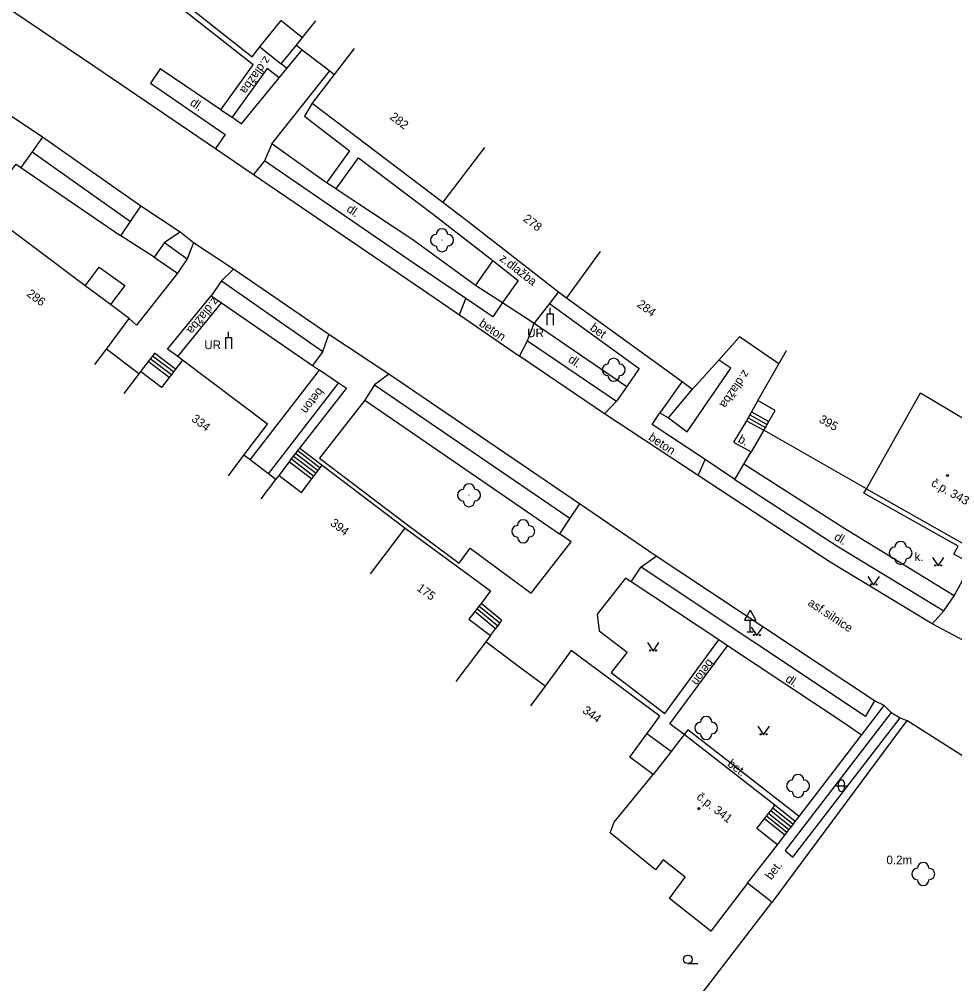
# Model space of a CAD drawing. Extents: x -544674 to -541478, y -1199076 to -1195527.
# Drawn here: x -543073.4 to -542992, y -1198172.4 to -1198088.4 of the extents above; entities that cross this region are included whole.
import ezdxf

# ---------------------------------------------------------------- set-up
doc = ezdxf.new("R2010")
doc.units = 0
for name, color, linetype in [('BUDOVY_MĚŘ', 7, 'Continuous'), ('BUDOVY_NEMĚŘ', 7, 'Continuous'), ('POMOC_POPIS', 7, 'Continuous'), ('ROZHRANÍ_PLOCH', 7, 'Continuous'), ('ZELEŇ', 7, 'Continuous'), ('ZN_BUDOV', 7, 'Continuous'), ('ZN_DOPLŇKOVÉ', 7, 'Continuous'), ('ZN_KULTUR', 7, 'Continuous'), ('Č_POPIS_ORIENT', 7, 'Continuous')]:
    doc.layers.add(name, color=color, linetype=linetype)

msp = doc.modelspace()

# ---------------------------------------------------------------- linework, layer by layer
at = {"layer": 'BUDOVY_MĚŘ'}
for points in [[(-543060.74, -1198085.63), (-543053.14, -1198091.68), (-543052.46, -1198090.82)], [(-543052.46, -1198090.82), (-543050.62, -1198088.51), (-543048.76, -1198089.99)], [(-543048.76, -1198089.99), (-543047.6, -1198088.53)], [(-543049.29, -1198090.66), (-543048.76, -1198089.99)], [(-543052.46, -1198090.82), (-543050.6, -1198092.3)], [(-543050.6, -1198092.3), (-543049.29, -1198090.66)], [(-543044.27, -1198090.94), (-543046, -1198093.21)], [(-543046, -1198093.21), (-543047.9, -1198095.72)], [(-543047.9, -1198095.72), (-543036.55, -1198104.34)], [(-543032.92, -1198099.56), (-543036.55, -1198104.34)], [(-543036.55, -1198104.34), (-543034.48, -1198105.91), (-543026.47, -1198112.12)], [(-543067.67, -1198111.6), (-543075.89, -1198105.47)], [(-543022.83, -1198108.62), (-543025.76, -1198112.67)], [(-543065.47, -1198113.24), (-543067.67, -1198111.6)], [(-543026.47, -1198112.12), (-543025.76, -1198112.67)], [(-543025.76, -1198112.67), (-543015.71, -1198119.94)], [(-543063.84, -1198114.46), (-543065.47, -1198113.24)], [(-543065.83, -1198117.13), (-543063.84, -1198114.46)], [(-543012.51, -1198118.07), (-543010.71, -1198116.06)], [(-543066.83, -1198118.47), (-543065.83, -1198117.13)], [(-543007.29, -1198118.4), (-543006.63, -1198117.25)], [(-543059.21, -1198118.07), (-543059.81, -1198118.87)], [(-543053.85, -1198126.36), (-543051.81, -1198123.66), (-543059.21, -1198118.07)], [(-543014.8, -1198120.61), (-543012.51, -1198118.07)], [(-543009.11, -1198121.6), (-543007.29, -1198118.4)], [(-543063, -1198119.28), (-543064.3, -1198120.98)], [(-543062.85, -1198119.08), (-543063, -1198119.28)], [(-543060.36, -1198119.59), (-543061.02, -1198120.46), (-543062.85, -1198119.08)], [(-543060.17, -1198119.35), (-543060.36, -1198119.59)], [(-543059.99, -1198119.11), (-543060.17, -1198119.35)], [(-543059.81, -1198118.87), (-543059.99, -1198119.11)], [(-543015.71, -1198119.94), (-543014.8, -1198120.61)], [(-543008.14, -1198123.41), (-543007.6, -1198122.45), (-543009.11, -1198121.6)], [(-543008.29, -1198123.67), (-543008.14, -1198123.41)], [(-543008.59, -1198124.19), (-543008.44, -1198123.93)], [(-542999.66, -1198129.28), (-543008.59, -1198124.19)], [(-543008.44, -1198123.93), (-543008.29, -1198123.67)], [(-543055.21, -1198128.16), (-543053.85, -1198126.36)], [(-543047.57, -1198127.93), (-543047.39, -1198127.69)], [(-543047.39, -1198127.69), (-543047.21, -1198127.45)], [(-543047.21, -1198127.45), (-543047.03, -1198127.21)], [(-543047.03, -1198127.21), (-543039.81, -1198132.7)], [(-543052.35, -1198130.16), (-543051.07, -1198128.47)], [(-543051.07, -1198128.47), (-543050.8, -1198128.11)], [(-543050.8, -1198128.11), (-543048.85, -1198129.6), (-543047.94, -1198128.4)], [(-543047.94, -1198128.4), (-543047.76, -1198128.17)], [(-543047.76, -1198128.17), (-543047.57, -1198127.93)], [(-542999.66, -1198129.28), (-542991.14, -1198134.09)], [(-543042.84, -1198136.68), (-543039.81, -1198132.7)], [(-543039.81, -1198132.7), (-543032.39, -1198138.17), (-543033.21, -1198139.25)], [(-543033.39, -1198139.49), (-543033.57, -1198139.73)], [(-543033.21, -1198139.25), (-543033.39, -1198139.49)], [(-543033.75, -1198139.97), (-543034.27, -1198140.64), (-543032.4, -1198142.06)], [(-543033.57, -1198139.73), (-543033.75, -1198139.97)], [(-543032.4, -1198142.06), (-543032.8, -1198142.59)], [(-543032.8, -1198142.59), (-543035.42, -1198146.05)], [(-543018.77, -1198150.61), (-543017.64, -1198149.08), (-543025.36, -1198143.37), (-543027.64, -1198146.45)], [(-543027.64, -1198146.45), (-543028.9, -1198148.16)], [(-543016.67, -1198152.16), (-543018.77, -1198150.61)], [(-543015.52, -1198150.68), (-543016.67, -1198152.16)], [(-543007.63, -1198156.83), (-543015.52, -1198150.68)], [(-543016.67, -1198152.16), (-543018.22, -1198154.15)], [(-543007.99, -1198157.31), (-543007.81, -1198157.07)], [(-543007.81, -1198157.07), (-543007.63, -1198156.83)], [(-543007.39, -1198160.27), (-543009.2, -1198158.85), (-543008.54, -1198158.02)], [(-543008.54, -1198158.02), (-543008.36, -1198157.79)], [(-543008.36, -1198157.79), (-543008.17, -1198157.54)], [(-543008.17, -1198157.54), (-543007.99, -1198157.31)], [(-543010.01, -1198163.6), (-543007.39, -1198160.27)]]:
    msp.add_lwpolyline(points, dxfattribs=at)
at = {"layer": 'BUDOVY_NEMĚŘ'}
for points in [[(-542999.66, -1198129.28), (-542994.95, -1198120.93), (-542982.96, -1198128.07), (-542986.69, -1198136.56)], [(-543010.01, -1198163.6), (-543013.21, -1198167.8), (-543016.81, -1198164.94), (-543015.44, -1198163.09), (-543017.35, -1198161.59), (-543018.02, -1198162.45), (-543021.97, -1198159.24), (-543021.61, -1198158.31), (-543018.22, -1198154.15)]]:
    msp.add_lwpolyline(points, dxfattribs=at)
at = {"layer": 'ROZHRANÍ_PLOCH'}
for points in [[(-543174.87, -1198001.99), (-543135.53, -1198040.18), (-543121.03, -1198052.42), (-543105.87, -1198064.37), (-543082.65, -1198081.85), (-543066.85, -1198092.53), (-543056.34, -1198099.67)], [(-543055.88, -1198096.3), (-543053.05, -1198092.37), (-543061.04, -1198086.07), (-543060.74, -1198085.63)], [(-543049.29, -1198090.66), (-543048.78, -1198091.06)], [(-543050.12, -1198092.69), (-543048.78, -1198091.06)], [(-543048.78, -1198091.06), (-543046.38, -1198092.91)], [(-543050.12, -1198092.69), (-543050.6, -1198092.3)], [(-543055.88, -1198096.3), (-543061.16, -1198092.72), (-543062, -1198093.97), (-543055.49, -1198098.45), (-543056.34, -1198099.67)], [(-543050.79, -1198093.5), (-543051.82, -1198092.68), (-543054.88, -1198096.93)], [(-543051.43, -1198099.25), (-543046.38, -1198092.91)], [(-543050.79, -1198093.5), (-543050.12, -1198092.69)], [(-543046.38, -1198092.91), (-543046, -1198093.21)], [(-543054.88, -1198096.93), (-543054.61, -1198097.1), (-543054.08, -1198097.5), (-543050.79, -1198093.5)], [(-543047.9, -1198095.72), (-543048.57, -1198096.85), (-543044.67, -1198099.87), (-543046.68, -1198102.64)], [(-543055.88, -1198096.3), (-543054.88, -1198096.93)], [(-543071.38, -1198098.66), (-543074.11, -1198096.84)], [(-543071.38, -1198098.66), (-543072.29, -1198099.95)], [(-543062.82, -1198104.69), (-543071.38, -1198098.66)], [(-543051.43, -1198099.25), (-543052.06, -1198100.74)], [(-543046.68, -1198102.64), (-543051.43, -1198099.25)], [(-543072.29, -1198099.95), (-543073.28, -1198101.31)], [(-543072.29, -1198099.95), (-543063.73, -1198106.02)], [(-543056.34, -1198099.67), (-543053.01, -1198101.93)], [(-543052.06, -1198100.74), (-543053.01, -1198101.93)], [(-543034.54, -1198112.72), (-543040.01, -1198109), (-543052.06, -1198100.74)], [(-543045.83, -1198103.18), (-543043.87, -1198100.48), (-543037.34, -1198105.39), (-543032.19, -1198109.41)], [(-543076.68, -1198104.85), (-543073.69, -1198101.03), (-543073.28, -1198101.31)], [(-543073.28, -1198101.31), (-543064.56, -1198107.25)], [(-543053.01, -1198101.93), (-543038.3, -1198111.93), (-543035.1, -1198114.13)], [(-543045.83, -1198103.18), (-543046.68, -1198102.64)], [(-543045.83, -1198103.18), (-543039.15, -1198107.57), (-543033.69, -1198111.56)], [(-543063.73, -1198106.02), (-543062.82, -1198104.69)], [(-543059.4, -1198106.95), (-543062.82, -1198104.69)], [(-543064.56, -1198107.25), (-543063.73, -1198106.02)], [(-543061.67, -1198109.12), (-543064.56, -1198107.25)], [(-543059.4, -1198106.95), (-543060.76, -1198107.84)], [(-543058.24, -1198107.88), (-543059.4, -1198106.95)], [(-543060.76, -1198107.84), (-543061.67, -1198109.12)], [(-543060.76, -1198107.84), (-543058.79, -1198109.27)], [(-543058.24, -1198107.88), (-543058.79, -1198109.27)], [(-543054.77, -1198110.16), (-543058.24, -1198107.88)], [(-543061.67, -1198109.12), (-543059.64, -1198110.5)], [(-543058.79, -1198109.27), (-543059.64, -1198110.5)], [(-543067.67, -1198111.6), (-543066.47, -1198109.99), (-543064.22, -1198111.57), (-543065.47, -1198113.24)], [(-543054.77, -1198110.16), (-543055.81, -1198111.19)], [(-543046.47, -1198115.85), (-543054.77, -1198110.16)], [(-543032.19, -1198109.41), (-543033.69, -1198111.56)], [(-543032.19, -1198109.41), (-543029.97, -1198111.14), (-543031.35, -1198113.07)], [(-543059.64, -1198110.5), (-543063.21, -1198115.05), (-543063.84, -1198114.46)], [(-543055.81, -1198111.19), (-543056.71, -1198112.48)], [(-543055.81, -1198111.19), (-543046.98, -1198117.32)], [(-543033.69, -1198111.56), (-543031.35, -1198113.07)], [(-543059.62, -1198117.77), (-543060.5, -1198117.13), (-543056.71, -1198112.48)], [(-543056.71, -1198112.48), (-543055.81, -1198113.1)], [(-543026.47, -1198112.12), (-543027.26, -1198113.14)], [(-543059.62, -1198117.77), (-543055.81, -1198113.1)], [(-543055.81, -1198113.1), (-543047.88, -1198118.56)], [(-543035.1, -1198114.13), (-543034.54, -1198112.72)], [(-543031.35, -1198113.07), (-543032.19, -1198114.32), (-543034.54, -1198112.72)], [(-543031.35, -1198113.07), (-543028.59, -1198114.86)], [(-543027.26, -1198113.14), (-543028.59, -1198114.86)], [(-543027.26, -1198113.14), (-543019.43, -1198118.81), (-543020.53, -1198120.38)], [(-543035.1, -1198114.13), (-543029.87, -1198117.73)], [(-543029.18, -1198116.41), (-543028.59, -1198114.86)], [(-543028.59, -1198114.86), (-543020.53, -1198120.38)], [(-543046.98, -1198117.32), (-543046.47, -1198115.85)], [(-543041.24, -1198119.31), (-543046.47, -1198115.85)], [(-543029.87, -1198117.73), (-543029.18, -1198116.41)], [(-543029.18, -1198116.41), (-543021.42, -1198121.66)], [(-543007.29, -1198118.4), (-543010.71, -1198116.06)], [(-543061.83, -1198117.72), (-543062.01, -1198117.96)], [(-543059.81, -1198118.87), (-543061.65, -1198117.48), (-543061.83, -1198117.72)], [(-543059.99, -1198119.11), (-543061.83, -1198117.72)], [(-543046.98, -1198117.32), (-543047.88, -1198118.56)], [(-543022.46, -1198122.75), (-543029.87, -1198117.73)], [(-543062.19, -1198118.2), (-543062.85, -1198119.08)], [(-543062.01, -1198117.96), (-543062.19, -1198118.2)], [(-543060.36, -1198119.59), (-543062.19, -1198118.2)], [(-543060.17, -1198119.35), (-543062.01, -1198117.96)], [(-543059.21, -1198118.07), (-543059.62, -1198117.77)], [(-543047.88, -1198118.56), (-543047.29, -1198118.96)], [(-543016.9, -1198123.1), (-543015.27, -1198124.32), (-543011.47, -1198118.78), (-543012.51, -1198118.07)], [(-543053.31, -1198126.77), (-543047.29, -1198118.96)], [(-543045.63, -1198120.08), (-543047.29, -1198118.96)], [(-543041.24, -1198119.31), (-543042.5, -1198120.23)], [(-543024.63, -1198130.6), (-543041.24, -1198119.31)], [(-543051.72, -1198127.98), (-543045.63, -1198120.08)], [(-543048.98, -1198125.73), (-543044.93, -1198120.56), (-543045.63, -1198120.08)], [(-543042.5, -1198120.23), (-543043.34, -1198121.57)], [(-543042.5, -1198120.23), (-543025.47, -1198131.84)], [(-543015.71, -1198119.94), (-543017.64, -1198122.66)], [(-543020.53, -1198120.38), (-543021.42, -1198121.66)], [(-543016.9, -1198123.1), (-543014.8, -1198120.61)], [(-543043.34, -1198121.57), (-543047.28, -1198126.6), (-543039.61, -1198132.43), (-543035.12, -1198135.75), (-543034.17, -1198134.46), (-543028.84, -1198138.36), (-543025.37, -1198133.9), (-543026.39, -1198133.19)], [(-543043.34, -1198121.57), (-543026.39, -1198133.19)], [(-543021.42, -1198121.66), (-543022.46, -1198122.75)], [(-543009.11, -1198121.6), (-543009.66, -1198122.58)], [(-543014.3, -1198128.12), (-543022.46, -1198122.75)], [(-543013.7, -1198126.74), (-543018.32, -1198123.67), (-543017.64, -1198122.66)], [(-543017.64, -1198122.66), (-543016.9, -1198123.1)], [(-543009.66, -1198122.58), (-543009.81, -1198122.84)], [(-543009.66, -1198122.58), (-543008.14, -1198123.41)], [(-543010.11, -1198123.36), (-543011.22, -1198125.23), (-543009.7, -1198126.06)], [(-543009.96, -1198123.1), (-543010.11, -1198123.36)], [(-543010.11, -1198123.36), (-543008.59, -1198124.19)], [(-543009.81, -1198122.84), (-543009.96, -1198123.1)], [(-543009.96, -1198123.1), (-543008.44, -1198123.93)], [(-543009.81, -1198122.84), (-543008.29, -1198123.67)], [(-543008.59, -1198124.19), (-543009.7, -1198126.06)], [(-543049.35, -1198126.2), (-543049.16, -1198125.96)], [(-543049.16, -1198125.96), (-543049.07, -1198125.84), (-543048.98, -1198125.73)], [(-543049.16, -1198125.96), (-543047.21, -1198127.45)], [(-543048.98, -1198125.73), (-543047.03, -1198127.21)], [(-543010.34, -1198127.15), (-543009.7, -1198126.06)], [(-543050.8, -1198128.11), (-543049.89, -1198126.92)], [(-543049.89, -1198126.92), (-543049.71, -1198126.68)], [(-543049.89, -1198126.92), (-543047.94, -1198128.4)], [(-543049.71, -1198126.68), (-543049.53, -1198126.44)], [(-543049.71, -1198126.68), (-543047.76, -1198128.17)], [(-543049.53, -1198126.44), (-543049.35, -1198126.2)], [(-543049.53, -1198126.44), (-543047.57, -1198127.93)], [(-543049.35, -1198126.2), (-543047.39, -1198127.69)], [(-543014.3, -1198128.12), (-543013.7, -1198126.74)], [(-543011.11, -1198128.46), (-543013.7, -1198126.74)], [(-543011.11, -1198128.46), (-543010.34, -1198127.15)], [(-542992.02, -1198138.59), (-543001.61, -1198132.71), (-543010.34, -1198127.15)], [(-542993.92, -1198141.02), (-543002.81, -1198135.67), (-543014.3, -1198128.12)], [(-543011.11, -1198128.46), (-543002.23, -1198134.25), (-542992.91, -1198139.9)], [(-542992.02, -1198138.59), (-542990.51, -1198135.8), (-542992.05, -1198134.97), (-542991.68, -1198134.28), (-542999.87, -1198129.66), (-542999.66, -1198129.28)], [(-543024.63, -1198130.6), (-543025.47, -1198131.84)], [(-543017.95, -1198135.14), (-543024.63, -1198130.6)], [(-543025.47, -1198131.84), (-543026.39, -1198133.19)], [(-543019.27, -1198136.07), (-543017.95, -1198135.14)], [(-542998.96, -1198147.75), (-543017.95, -1198135.14)], [(-543020.14, -1198137.39), (-543019.27, -1198136.07)], [(-543019.27, -1198136.07), (-542999.75, -1198149.07)], [(-543020.14, -1198137.39), (-543020.64, -1198137.06), (-543023.11, -1198140.18), (-543022.93, -1198141.63), (-543020.5, -1198143.49), (-543021.87, -1198145.27), (-543017.22, -1198148.83), (-543012.51, -1198142.44)], [(-543012.51, -1198142.44), (-543020.14, -1198137.39)], [(-542992.91, -1198139.9), (-542992.02, -1198138.59)], [(-543031.58, -1198140.99), (-543033.39, -1198139.49)], [(-543031.58, -1198140.99), (-543031.4, -1198140.75), (-543033.21, -1198139.25)], [(-543031.94, -1198141.47), (-543033.75, -1198139.97)], [(-543031.76, -1198141.23), (-543033.57, -1198139.73)], [(-542992.91, -1198139.9), (-542993.92, -1198141.02)], [(-543031.94, -1198141.47), (-543031.76, -1198141.23)], [(-543031.76, -1198141.23), (-543031.58, -1198140.99)], [(-542990.29, -1198142.97), (-542993.92, -1198141.02)], [(-543032.4, -1198142.06), (-543031.94, -1198141.47)], [(-543011.76, -1198142.94), (-543012.51, -1198142.44)], [(-543015.52, -1198150.68), (-543016.78, -1198149.75), (-543011.76, -1198142.94)], [(-543000.1, -1198150.74), (-543001.68, -1198149.61), (-543011.76, -1198142.94)], [(-542998.96, -1198147.75), (-542999.75, -1198149.07)], [(-542999.13, -1198149.47), (-542998.12, -1198148.15), (-542998.96, -1198147.75)], [(-542997.49, -1198148.74), (-543006.72, -1198160.77), (-543006.06, -1198161.35), (-542996.71, -1198149.23)], [(-542997.49, -1198148.74), (-542998.12, -1198148.15)], [(-542997.49, -1198148.74), (-542996.71, -1198149.23)], [(-543040.35, -1198207.27), (-543014.69, -1198201.14), (-542971.75, -1198189.76), (-542957.89, -1198186.07), (-542955.6, -1198185.06), (-542954.28, -1198184.04), (-542953.69, -1198183.44), (-542953.17, -1198182.79), (-542952.71, -1198182.09), (-542952.16, -1198180.97), (-542951.79, -1198179.9), (-542951.7, -1198179.42), (-542951.7, -1198178.93), (-542951.77, -1198178.44), (-542951.92, -1198177.98), (-542952.15, -1198177.54), (-542952.44, -1198177.15), (-542952.62, -1198176.98), (-542952.79, -1198176.81), (-542953.11, -1198176.58), (-542970.4, -1198165.82), (-542996.13, -1198149.45)], [(-542996.13, -1198149.45), (-543007.88, -1198165.28)], [(-543000.1, -1198150.74), (-542999.13, -1198149.47)], [(-542996.71, -1198149.23), (-542996.13, -1198149.45)], [(-543005.52, -1198157.81), (-543015.2, -1198150.27), (-543015.52, -1198150.68)], [(-543018.22, -1198154.15), (-543020.27, -1198152.63), (-543018.77, -1198150.61)], [(-543005.52, -1198157.81), (-543000.1, -1198150.74)], [(-543006.03, -1198158.49), (-543007.81, -1198157.07)], [(-543005.85, -1198158.25), (-543007.63, -1198156.83)], [(-543006.76, -1198159.44), (-543008.54, -1198158.02)], [(-543006.58, -1198159.2), (-543008.36, -1198157.79)], [(-543006.4, -1198158.97), (-543008.17, -1198157.54)], [(-543006.21, -1198158.73), (-543007.99, -1198157.31)], [(-543005.85, -1198158.25), (-543005.52, -1198157.81)], [(-543006.4, -1198158.97), (-543006.21, -1198158.73)], [(-543006.21, -1198158.73), (-543006.03, -1198158.49)], [(-543006.03, -1198158.49), (-543005.85, -1198158.25)], [(-543007.39, -1198160.27), (-543006.76, -1198159.44)], [(-543006.76, -1198159.44), (-543006.58, -1198159.2)], [(-543006.58, -1198159.2), (-543006.4, -1198158.97)]]:
    msp.add_lwpolyline(points, dxfattribs=at)
at = {"layer": 'ZELEŇ'}
for centre in [(-543036.61, -1198107.64), (-543021.66, -1198118.92), (-543034.26, -1198129.84), (-543029.54, -1198132.98), (-542996.68, -1198134.86), (-543013.61, -1198150.1), (-543005.61, -1198155.14), (-542994.71, -1198162.81)]:
    msp.add_circle(centre, 0.0005, dxfattribs=at)
for centre, start, end in [((-543036.61, -1198107.14), 0, 179.99999), ((-543037.11, -1198107.64), 89.99999, 269.99999), ((-543036.11, -1198107.64), 270, 89.99999), ((-543036.61, -1198108.14), 179.99999, 359.99999), ((-543022.16, -1198118.92), 89.99999, 269.99999), ((-543021.66, -1198118.42), 0, 179.99999), ((-543021.16, -1198118.92), 270, 89.99999), ((-543021.66, -1198119.42), 179.99999, 359.99999), ((-543034.76, -1198129.84), 89.99999, 269.99999), ((-543034.26, -1198129.34), 0, 179.99999), ((-543033.76, -1198129.84), 270, 89.99999), ((-543034.26, -1198130.34), 179.99999, 359.99999), ((-543029.54, -1198132.48), 0, 179.99999), ((-543030.04, -1198132.98), 89.99999, 269.99999), ((-543029.04, -1198132.98), 270, 89.99999), ((-543029.54, -1198133.48), 179.99999, 359.99999), ((-542997.18, -1198134.86), 89.99999, 269.99999), ((-542996.68, -1198134.36), 0, 179.99999), ((-542996.18, -1198134.86), 270, 89.99999), ((-542996.68, -1198135.36), 179.99999, 359.99999), ((-543014.11, -1198150.1), 89.99999, 269.99999), ((-543013.61, -1198149.6), 0, 179.99999), ((-543013.11, -1198150.1), 270, 89.99999), ((-543013.61, -1198150.6), 179.99999, 359.99999), ((-543006.11, -1198155.14), 89.99999, 269.99999), ((-543005.61, -1198154.64), 0, 179.99999), ((-543005.11, -1198155.14), 270, 89.99999), ((-543005.61, -1198155.64), 179.99999, 359.99999), ((-542994.71, -1198162.31), 0, 179.99999), ((-542995.21, -1198162.81), 89.99999, 269.99999), ((-542994.21, -1198162.81), 270, 89.99999), ((-542994.71, -1198163.31), 179.99999, 359.99999)]:
    msp.add_arc(centre, 0.5, start, end, dxfattribs=at)
at = {"layer": 'ZN_BUDOV'}
for centre in [(-542992.6, -1198128.13), (-543014.24, -1198157.12)]:
    msp.add_circle(centre, 0.0875, dxfattribs=at)
at = {"layer": 'ZN_DOPLŇKOVÉ'}
for p, q in [((-543027.19, -1198114.04), (-543027.19, -1198113.54)), ((-543055.19, -1198116.11), (-543055.19, -1198115.61)), ((-543009.78, -1198139.854), (-543010.28, -1198140.72)), ((-543009.78, -1198139.854), (-543009.28, -1198140.72)), ((-543010.28, -1198140.72), (-543009.28, -1198140.72)), ((-543009.78, -1198141.72), (-543009.78, -1198140.72)), ((-543010.03, -1198141.72), (-543009.53, -1198141.72))]:
    msp.add_line(p, q, dxfattribs=at)
for points in [[(-543027.44, -1198115.04), (-543027.44, -1198114.04), (-543026.94, -1198114.04), (-543026.94, -1198115.04)], [(-543055.44, -1198117.11), (-543055.44, -1198116.11), (-543054.94, -1198116.11), (-543054.94, -1198117.11)], [(-543063, -1198119.28), (-543065.83, -1198117.13)], [(-543053.31, -1198126.77), (-543053.85, -1198126.36)], [(-543051.72, -1198127.98), (-543053.31, -1198126.77)], [(-543051.07, -1198128.47), (-543051.72, -1198127.98)], [(-543027.64, -1198146.45), (-543030.3, -1198144.48), (-543032.8, -1198142.59)], [(-543008.04, -1198165.16), (-543010.01, -1198163.6)], [(-543036.65, -1198203.38), (-543025.51, -1198188.72), (-543016.24, -1198176.17), (-543007.88, -1198165.28)], [(-543007.88, -1198165.28), (-543008.04, -1198165.16)]]:
    msp.add_lwpolyline(points, dxfattribs=at)
at = {"layer": 'ZN_KULTUR'}
for p, q in [((-543002.33, -1198155.13), (-543001.33, -1198155.13)), ((-543002.08, -1198155.38), (-543002.08, -1198154.88)), ((-543001.58, -1198155.38), (-543001.58, -1198154.88)), ((-543015.21, -1198170.615), (-543014.335, -1198170.615))]:
    msp.add_line(p, q, dxfattribs=at)
for points in [[(-542993.91, -1198135.25), (-542993.41, -1198136), (-542992.91, -1198135.25)], [(-542999.53, -1198136.91), (-542999.03, -1198137.66), (-542998.53, -1198136.91)], [(-543009.69, -1198141.31), (-543009.19, -1198142.06), (-543008.69, -1198141.31)], [(-543018.73, -1198142.65), (-543018.23, -1198143.4), (-543017.73, -1198142.65)], [(-543009.11, -1198149.95), (-543008.61, -1198150.7), (-543008.11, -1198149.95)]]:
    msp.add_lwpolyline(points, dxfattribs=at)
for centre, radius in [((-542993.66, -1198135.95), 0.05), ((-542993.16, -1198135.95), 0.05), ((-542999.28, -1198137.61), 0.05), ((-542998.78, -1198137.61), 0.05), ((-543009.44, -1198142.01), 0.05), ((-543008.94, -1198142.01), 0.05), ((-543018.48, -1198143.35), 0.05), ((-543017.98, -1198143.35), 0.05), ((-543008.86, -1198150.65), 0.05), ((-543008.36, -1198150.65), 0.05), ((-543015.21, -1198170.24), 0.375)]:
    msp.add_circle(centre, radius, dxfattribs=at)
for centre, start, end in [((-543001.83, -1198154.88), 0, 179.99999), ((-543001.83, -1198155.38), 179.99999, 359.99999)]:
    msp.add_arc(centre, 0.25, start, end, dxfattribs=at)

# ---------------------------------------------------------------- texts
at = {"layer": 'POMOC_POPIS'}
for s, rotation, p in [('z.dlažba', 234.23999, (-543052.04, -1198091.55)), ('dl.', 325.46999, (-543058.61, -1198095.82)), ('dl.', 325.56, (-543044.98, -1198105.08)), ('z.dlažba', 322.01999, (-543031.67, -1198109.35)), ('z.dlažba', 230.8, (-543056.51, -1198112.55)), ('beton', 325.48999, (-543033.45, -1198115.03)), ('bet', 324.11002, (-543023.78, -1198115.41)), ('dl.', 325.91999, (-543025.69, -1198118.19)), ('z.dlažba', 235.58999, (-543010.36, -1198118.87)), ('beton', 232.39002, (-543047.4, -1198120.41)), ('beton', 326.65, (-543018.7, -1198124.98)), ('b.', 331.36, (-543010.9, -1198125.18)), ('dl.', 328.77, (-543002.53, -1198133.66)), ('asf.silnice', 326.26331, (-543004.82, -1198139.36)), ('beton', 233.61002, (-543013.44, -1198144.04)), ('dl.', 326.5, (-543006.77, -1198146)), ('bet.', 322.06474, (-543011.82, -1198153.34)), ('bet.', 53.41492, (-543007.94, -1198163.38))]:
    msp.add_text(s, height=0.75, rotation=rotation, dxfattribs=at).set_placement(p)
for p in [(-543029.19, -1198116.08), (-543057.3, -1198117.12)]:
    msp.add_text('UR', height=0.75, dxfattribs=at).set_placement(p)
at = {"layer": 'ZELEŇ'}
for s, p in [('k.', (-542995.47, -1198135.56)), ('0.2m', (-542997.91, -1198161.96))]:
    msp.add_text(s, height=0.75, dxfattribs=at).set_placement(p)
at = {"layer": 'Č_POPIS_ORIENT'}
for s, rotation, p in [('282', 322.78998, (-543041.22, -1198097.03)), ('278', 322.22, (-543029.6, -1198105.9)), ('286', 323.27001, (-543072.83, -1198112.43)), ('284', 324.11999, (-543019.69, -1198113.36)), ('334', 322.93001, (-543058.48, -1198123.32)), ('395', 330.32002, (-543003.85, -1198123.44)), ('č.p. 343', 330.55998, (-542994.09, -1198128.98)), ('394', 322.74999, (-543046.4, -1198132.4)), ('175', 323.59997, (-543038.87, -1198138.06)), ('344', 323.51002, (-543024.44, -1198148.71)), ('č.p. 341', 322.05998, (-543014.51, -1198156.22))]:
    msp.add_text(s, height=0.75, rotation=rotation, dxfattribs=at).set_placement(p)

doc.saveas('drawing.dxf')
